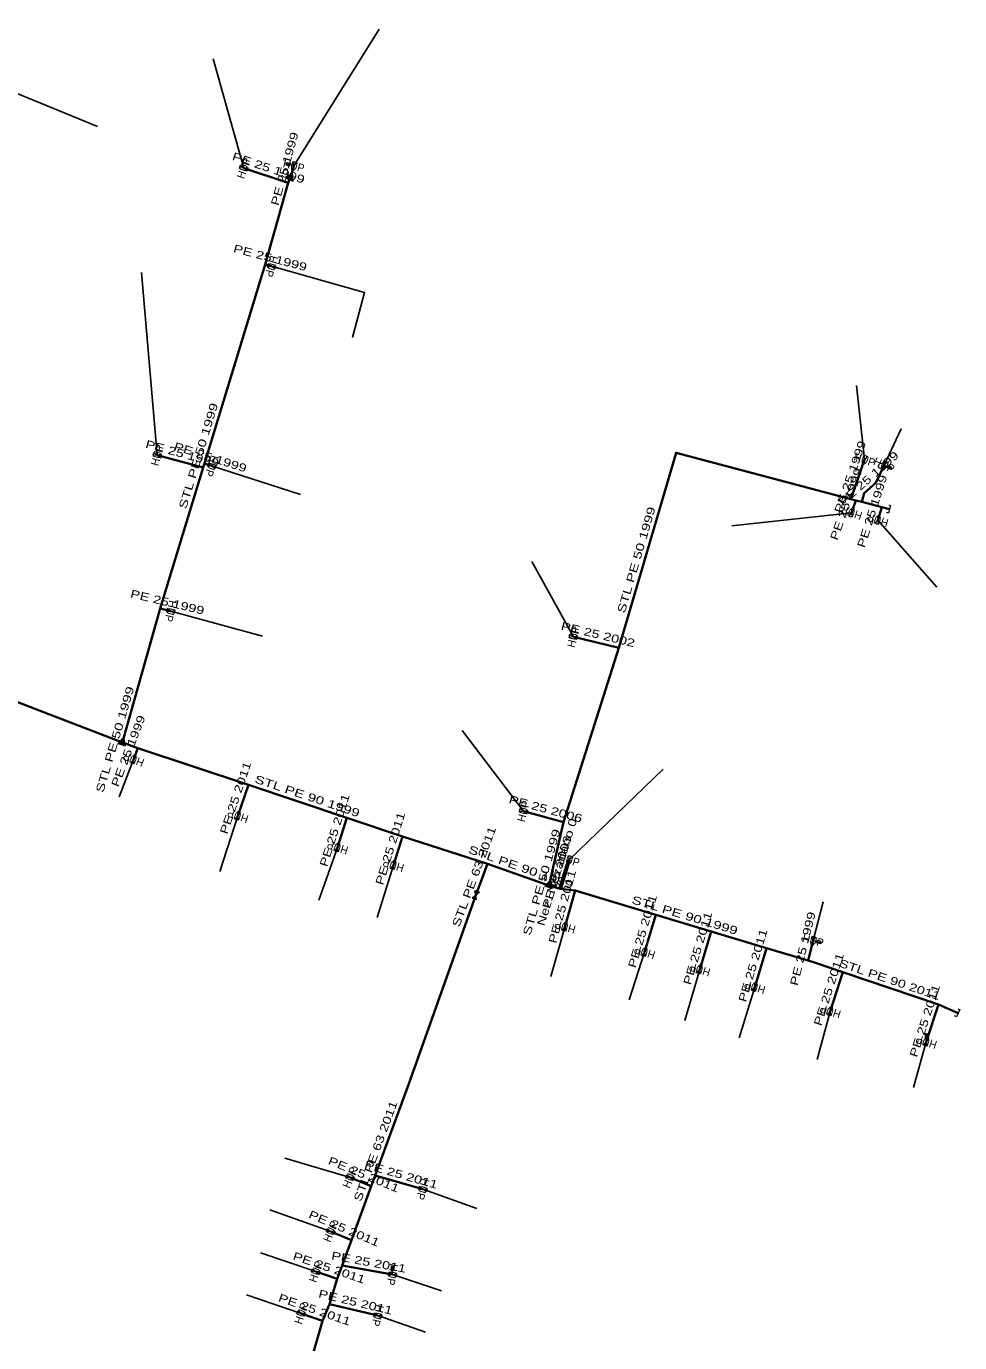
# Model space of a CAD drawing. Extents: x -737484 to -734496, y -1033882 to -1030666.
# Drawn here: x -735623.1 to -735506.5, y -1032392.5 to -1032228.1 of the extents above; entities that cross this region are included whole.
import ezdxf
from ezdxf.enums import TextEntityAlignment as Align

# ---------------------------------------------------------------- set-up
doc = ezdxf.new("R2010")
doc.units = 0
doc.header["$LTSCALE"] = 0.4
for name, color, linetype, lineweight in [('1', 7, 'Continuous', 13), ('18', 7, 'Continuous', 60), ('22', 7, 'Continuous', 25), ('5', 7, 'Continuous', 35), ('7', 7, 'Continuous', 35)]:
    doc.layers.add(name, color=color, linetype=linetype, lineweight=lineweight)
doc.layers.add('2', color=7, linetype='Continuous')

msp = doc.modelspace()

# ---------------------------------------------------------------- linework, layer by layer
at = {"layer": '1'}
for p, q in [((-735590.233, -1032245.266), (-735590.572, -1032245.176)), ((-735589.698, -1032245.488), (-735590.18, -1032245.358)), ((-735515.939, -1032282.879), (-735515.485, -1032283.09)), ((-735515.449, -1032283.189), (-735515.132, -1032283.337)), ((-735524.819, -1032342.259), (-735524.336, -1032342.388)), ((-735524.283, -1032342.48), (-735523.944, -1032342.57)), ((-735510.668, -1032354.926), (-735510.668, -1032354.426)), ((-735510.593, -1032354.351), (-735510.593, -1032354.001)), ((-735577.38, -1032383.98), (-735577.38, -1032383.48)), ((-735577.305, -1032383.405), (-735577.305, -1032383.055))]:
    msp.add_line(p, q, dxfattribs=at)
for points in [[(-735596.485, -1032245.785), (-735596.355, -1032245.407), (-735595.54, -1032246.11), (-735595.41, -1032245.732)], [(-735590.663, -1032245.229), (-735590.702, -1032245.374), (-735590.219, -1032245.503), (-735590.18, -1032245.358)], [(-735590.663, -1032245.229), (-735590.625, -1032245.084), (-735590.142, -1032245.213), (-735590.18, -1032245.358)], [(-735590.617, -1032245.203), (-735590.598, -1032245.13), (-735590.187, -1032245.24), (-735590.207, -1032245.313)], [(-735589.76, -1032244.952), (-735589.374, -1032245.055), (-735590.019, -1032245.918), (-735589.633, -1032246.021)], [(-735590.695, -1032247.047), (-735589.762, -1032247.405), (-735589.87, -1032246.293)], [(-735589.877, -1032247.254), (-735589.951, -1032246.502), (-735590.508, -1032247.012)], [(-735590.031, -1032246.71), (-735590.321, -1032246.977), (-735589.992, -1032247.103)], [(-735591.965, -1032257.975), (-735592.068, -1032258.361), (-735592.931, -1032257.716), (-735593.034, -1032258.102)], [(-735607.284, -1032281.682), (-735607.181, -1032281.296), (-735606.318, -1032281.941), (-735606.215, -1032281.555)], [(-735518.403, -1032281.648), (-735518.025, -1032281.778), (-735518.728, -1032282.593), (-735518.35, -1032282.723)], [(-735515.908, -1032282.339), (-735515.546, -1032282.508), (-735516.331, -1032283.245), (-735515.969, -1032283.414)], [(-735599.42, -1032282.944), (-735599.544, -1032283.324), (-735600.371, -1032282.635), (-735600.495, -1032283.015)], [(-735515.032, -1032283.301), (-735515.096, -1032283.437), (-735515.549, -1032283.226), (-735515.485, -1032283.09)], [(-735515.082, -1032283.319), (-735515.114, -1032283.387), (-735515.499, -1032283.207), (-735515.467, -1032283.139)], [(-735515.032, -1032283.301), (-735514.969, -1032283.165), (-735515.422, -1032282.954), (-735515.485, -1032283.09)], [(-735519.98, -1032289.365), (-735520.358, -1032289.235), (-735519.655, -1032288.42), (-735520.033, -1032288.29)], [(-735516.692, -1032290.274), (-735517.072, -1032290.15), (-735516.383, -1032289.323), (-735516.763, -1032289.199)], [(-735604.537, -1032301.027), (-735604.627, -1032301.417), (-735605.512, -1032300.802), (-735605.602, -1032301.192)], [(-735555.287, -1032304.386), (-735555.19, -1032303.997), (-735554.317, -1032304.628), (-735554.22, -1032304.239)], [(-735611.666, -1032317.662), (-735610.705, -1032317.938), (-735610.91, -1032316.839)], [(-735610.833, -1032317.797), (-735610.971, -1032317.054), (-735611.483, -1032317.611)], [(-735611.033, -1032317.269), (-735611.299, -1032317.559), (-735610.96, -1032317.657)], [(-735609.71, -1032320.186), (-735610.083, -1032320.043), (-735609.352, -1032319.252), (-735609.725, -1032319.109)], [(-735596.663, -1032327.237), (-735597.041, -1032327.107), (-735596.338, -1032326.292), (-735596.716, -1032326.162)], [(-735561.514, -1032326.163), (-735561.411, -1032325.777), (-735560.548, -1032326.422), (-735560.445, -1032326.036)], [(-735584.194, -1032331.177), (-735584.574, -1032331.053), (-735583.885, -1032330.226), (-735584.265, -1032330.102)], [(-735555.344, -1032331.653), (-735554.961, -1032331.77), (-735555.636, -1032332.609), (-735555.253, -1032332.726)], [(-735577.204, -1032333.396), (-735577.587, -1032333.279), (-735576.912, -1032332.44), (-735577.295, -1032332.323)], [(-735558.348, -1032335.452), (-735557.387, -1032335.728), (-735557.592, -1032334.629)], [(-735557.515, -1032335.587), (-735557.653, -1032334.844), (-735558.165, -1032335.401)], [(-735567.07, -1032336.007), (-735566.507, -1032336.212), (-735567.412, -1032336.947), (-735566.849, -1032337.152)], [(-735557.715, -1032335.059), (-735557.981, -1032335.349), (-735557.642, -1032335.447)], [(-735555.765, -1032341.105), (-735556.15, -1032340.995), (-735555.489, -1032340.144), (-735555.874, -1032340.034)], [(-735545.824, -1032344.266), (-735546.207, -1032344.149), (-735545.532, -1032343.31), (-735545.915, -1032343.193)], [(-735524.88, -1032341.724), (-735524.494, -1032341.827), (-735525.139, -1032342.69), (-735524.753, -1032342.793)], [(-735523.853, -1032342.517), (-735523.891, -1032342.662), (-735524.374, -1032342.533), (-735524.336, -1032342.388)], [(-735523.853, -1032342.517), (-735523.814, -1032342.372), (-735524.297, -1032342.243), (-735524.336, -1032342.388)], [(-735523.899, -1032342.543), (-735523.918, -1032342.616), (-735524.329, -1032342.506), (-735524.309, -1032342.433)], [(-735538.934, -1032346.426), (-735539.317, -1032346.309), (-735538.642, -1032345.47), (-735539.025, -1032345.353)], [(-735532.064, -1032348.626), (-735532.447, -1032348.509), (-735531.772, -1032347.67), (-735532.155, -1032347.553)], [(-735522.634, -1032351.647), (-735523.014, -1032351.523), (-735522.325, -1032350.696), (-735522.705, -1032350.572)], [(-735510.632, -1032355.463), (-735511.012, -1032355.339), (-735510.323, -1032354.512), (-735510.703, -1032354.388)], [(-735510.668, -1032353.926), (-735510.818, -1032353.926), (-735510.818, -1032354.426), (-735510.668, -1032354.426)], [(-735510.668, -1032353.926), (-735510.518, -1032353.926), (-735510.518, -1032354.426), (-735510.668, -1032354.426)], [(-735510.631, -1032353.964), (-735510.556, -1032353.964), (-735510.556, -1032354.389), (-735510.631, -1032354.389)], [(-735583.198, -1032371.848), (-735583.042, -1032371.48), (-735582.277, -1032372.239), (-735582.121, -1032371.871)], [(-735573.044, -1032373.265), (-735573.154, -1032373.65), (-735574.005, -1032372.989), (-735574.115, -1032373.374)], [(-735585.618, -1032378.588), (-735585.462, -1032378.22), (-735584.697, -1032378.979), (-735584.541, -1032378.611)], [(-735587.467, -1032383.646), (-735587.337, -1032383.268), (-735586.522, -1032383.971), (-735586.392, -1032383.593)], [(-735576.852, -1032383.869), (-735576.922, -1032384.263), (-735577.837, -1032383.696), (-735577.907, -1032384.09)], [(-735577.38, -1032382.98), (-735577.53, -1032382.98), (-735577.53, -1032383.48), (-735577.38, -1032383.48)], [(-735577.38, -1032382.98), (-735577.23, -1032382.98), (-735577.23, -1032383.48), (-735577.38, -1032383.48)], [(-735577.343, -1032383.018), (-735577.268, -1032383.018), (-735577.268, -1032383.443), (-735577.343, -1032383.443)], [(-735589.297, -1032388.866), (-735589.167, -1032388.488), (-735588.352, -1032389.191), (-735588.222, -1032388.813)], [(-735578.677, -1032389.027), (-735578.767, -1032389.417), (-735579.652, -1032388.802), (-735579.742, -1032389.192)]]:
    msp.add_lwpolyline(points, close=True, dxfattribs=at)
for points in [[(-735515.362, -1032287.84), (-735515.12, -1032287.905), (-735515.379, -1032288.87), (-735515.62, -1032288.806)], [(-735506.725, -1032350.771), (-735506.496, -1032350.873), (-735506.903, -1032351.786), (-735507.131, -1032351.685)]]:
    msp.add_lwpolyline(points, dxfattribs=at)
at = {"layer": '18'}
msp.add_line((-735556.419, -1032335.819), (-735555.299, -1032332.189), dxfattribs=at)
at = {"layer": '22'}
for p, q in [((-735644.858, -1032228.06), (-735614.219, -1032240.563)), ((-735589.697, -1032245.487), (-735579.035, -1032228.418)), ((-735595.948, -1032245.759), (-735599.755, -1032232.102)), ((-735606.75, -1032281.619), (-735608.733, -1032258.806)), ((-735518.377, -1032282.186), (-735519.381, -1032272.944)), ((-735515.939, -1032282.877), (-735513.794, -1032278.36)), ((-735599.958, -1032282.98), (-735588.867, -1032286.539)), ((-735520.007, -1032288.828), (-735534.959, -1032290.442)), ((-735516.728, -1032289.737), (-735509.352, -1032298.124)), ((-735554.754, -1032304.313), (-735559.972, -1032294.894)), ((-735605.07, -1032301.11), (-735593.614, -1032304.237)), ((-735560.98, -1032326.1), (-735568.665, -1032316.003)), ((-735609.718, -1032319.648), (-735611.52, -1032324.312)), ((-735555.299, -1032332.19), (-735543.55, -1032320.841)), ((-735596.69, -1032326.7), (-735598.923, -1032333.642)), ((-735584.23, -1032330.64), (-735586.553, -1032337.214)), ((-735577.25, -1032332.86), (-735579.277, -1032339.397)), ((-735524.817, -1032342.259), (-735523.548, -1032337.423)), ((-735555.82, -1032340.57), (-735557.582, -1032346.739)), ((-735545.87, -1032343.73), (-735547.792, -1032349.649)), ((-735538.98, -1032345.89), (-735540.847, -1032352.229)), ((-735532.11, -1032348.09), (-735534.034, -1032354.412)), ((-735522.67, -1032351.11), (-735524.31, -1032357.124)), ((-735510.668, -1032354.926), (-735512.272, -1032360.63)), ((-735582.66, -1032371.86), (-735590.822, -1032369.431)), ((-735573.58, -1032373.32), (-735566.811, -1032375.715)), ((-735585.08, -1032378.6), (-735592.674, -1032375.914)), ((-735586.93, -1032383.62), (-735593.864, -1032381.271)), ((-735577.38, -1032383.98), (-735571.242, -1032386.034)), ((-735588.76, -1032388.84), (-735595.584, -1032386.497)), ((-735579.21, -1032389.11), (-735573.227, -1032391.193))]:
    msp.add_line(p, q, dxfattribs=at)
msp.add_lwpolyline([(-735592.5, -1032258.039), (-735580.839, -1032261.31), (-735582.344, -1032266.917)], dxfattribs=at)
at = {"layer": '5'}
for p, q in [((-735611.11, -1032317.53), (-735611.048, -1032317.32)), ((-735565.51, -1032332.69), (-735566.96, -1032336.58))]:
    msp.add_line(p, q, dxfattribs=at)
for points in [[(-735611.048, -1032317.32), (-735606.37, -1032300.8), (-735601.03, -1032283.18), (-735600.87, -1032282.69), (-735593.29, -1032257.83), (-735590.38, -1032247.63), (-735590.05, -1032246.76)], [(-735557.73, -1032335.11), (-735555.99, -1032327.46), (-735549.081, -1032305.684), (-735541.92, -1032281.32), (-735520.09, -1032287.13), (-735519.47, -1032287.31), (-735518.72, -1032287.46), (-735516.22, -1032288.13), (-735515.25, -1032288.388)], [(-735670.47, -1032293.54), (-735669.395, -1032293.967), (-735668.01, -1032294.54), (-735637.23, -1032307.33), (-735632.99, -1032309.09), (-735611.11, -1032317.53)], [(-735611.11, -1032317.53), (-735609.17, -1032318.23), (-735595.37, -1032322.8), (-735583.05, -1032326.93), (-735576.12, -1032329.25), (-735565.51, -1032332.69)], [(-735565.51, -1032332.69), (-735557.81, -1032335.39), (-735557.73, -1032335.11)], [(-735566.96, -1032336.58), (-735575.32, -1032360.14), (-735577.82, -1032366.95), (-735579.54, -1032371.61), (-735580.01, -1032372.96), (-735582.5, -1032379.69), (-735583.64, -1032382.84), (-735584.28, -1032384.53), (-735585.22, -1032387.68), (-735586.09, -1032389.77), (-735587.74, -1032395.43), (-735587.77, -1032398.44), (-735587.309, -1032401.646)], [(-735557.81, -1032335.39), (-735556.42, -1032335.82), (-735554.55, -1032336), (-735544.47, -1032339.05), (-735537.55, -1032341.13), (-735530.64, -1032343.21), (-735525.438, -1032344.771), (-735524.51, -1032345.05)], [(-735524.51, -1032345.05), (-735521.11, -1032346.21), (-735509.14, -1032350.25), (-735506.7, -1032351.33)]]:
    msp.add_lwpolyline(points, dxfattribs=at)
at = {"layer": '7'}
for p, q in [((-735590.38, -1032247.63), (-735595.948, -1032245.759)), ((-735590.05, -1032246.76), (-735589.697, -1032245.487)), ((-735593.29, -1032257.83), (-735592.5, -1032258.039)), ((-735601.03, -1032283.18), (-735606.75, -1032281.619)), ((-735520.09, -1032287.13), (-735518.377, -1032282.186)), ((-735600.87, -1032282.69), (-735599.958, -1032282.98)), ((-735519.47, -1032287.31), (-735520.007, -1032288.828)), ((-735516.22, -1032288.13), (-735516.728, -1032289.737)), ((-735606.37, -1032300.8), (-735605.07, -1032301.11)), ((-735549.081, -1032305.684), (-735554.754, -1032304.313)), ((-735609.17, -1032318.23), (-735609.718, -1032319.648)), ((-735595.37, -1032322.8), (-735596.69, -1032326.7)), ((-735555.99, -1032327.46), (-735560.98, -1032326.1)), ((-735583.05, -1032326.93), (-735584.23, -1032330.64)), ((-735576.12, -1032329.25), (-735577.25, -1032332.86)), ((-735556.42, -1032335.82), (-735555.299, -1032332.19)), ((-735554.55, -1032336), (-735555.82, -1032340.57)), ((-735544.47, -1032339.05), (-735545.87, -1032343.73)), ((-735537.55, -1032341.13), (-735538.98, -1032345.89)), ((-735530.64, -1032343.21), (-735532.11, -1032348.09)), ((-735525.438, -1032344.771), (-735524.817, -1032342.259)), ((-735521.11, -1032346.21), (-735522.67, -1032351.11)), ((-735509.14, -1032350.25), (-735510.668, -1032354.926)), ((-735580.01, -1032372.96), (-735582.66, -1032371.86)), ((-735579.54, -1032371.61), (-735573.58, -1032373.32)), ((-735582.5, -1032379.69), (-735585.08, -1032378.6)), ((-735584.28, -1032384.53), (-735586.93, -1032383.62)), ((-735583.64, -1032382.84), (-735577.38, -1032383.98)), ((-735586.09, -1032389.77), (-735588.76, -1032388.84)), ((-735585.22, -1032387.68), (-735579.21, -1032389.11))]:
    msp.add_line(p, q, dxfattribs=at)
msp.add_lwpolyline([(-735518.72, -1032287.46), (-735518.44, -1032286.37), (-735516.99, -1032285.09), (-735515.939, -1032282.877)], dxfattribs=at)

# ---------------------------------------------------------------- texts
at = {"layer": '18', "width": 1.35}
msp.add_text('Nez. Nezadáno 0', height=1, rotation=72.853, dxfattribs=at).set_placement((-735556.3359, -1032333.8564), align=Align.CENTER)
at = {"layer": '2', "width": 0.95}
for rotation, p in [(71, (-735595.475, -1032245.9213)), (345, (-735589.8259, -1032245.9693)), (255, (-735592.9823, -1032257.9091)), (75, (-735606.2667, -1032281.7479)), (252, (-735600.433, -1032282.825)), (341, (-735518.5393, -1032282.658)), (335, (-735516.1498, -1032283.3296)), (161, (-735519.8437, -1032288.355)), (162, (-735516.573, -1032289.261)), (257, (-735605.5565, -1032300.997)), (76, (-735554.268, -1032304.4335)), (159, (-735609.5383, -1032319.1807)), (75, (-735560.4967, -1032326.2289)), (161, (-735596.5267, -1032326.227)), (162, (-735584.075, -1032330.164)), (343, (-735555.4447, -1032332.6678)), (163, (-735577.1033, -1032332.3812)), (164, (-735555.6817, -1032340.0892)), (345, (-735524.9459, -1032342.7413)), (163, (-735545.7233, -1032343.2512)), (163, (-735538.8333, -1032345.4112)), (163, (-735531.9633, -1032347.6112)), (162, (-735522.515, -1032350.634)), (162, (-735510.513, -1032354.45)), (67, (-735582.1997, -1032372.0549)), (254, (-735574.0598, -1032373.1817)), (67, (-735584.6197, -1032378.7949)), (71, (-735586.457, -1032383.7823)), (260, (-735577.8724, -1032383.8927)), (71, (-735588.287, -1032389.0023)), (257, (-735579.6965, -1032388.997))]:
    msp.add_text('HUP', height=1, rotation=rotation, dxfattribs=at).set_placement(p, align=Align.CENTER)
at = {"layer": '5'}
for s, rotation, width, p in [('STL PE 50 1999', 73.043, 1.4, (-735601.1387, -1032281.8588)), ('STL PE 50 1999', 73.621, 1.4, (-735546.4162, -1032294.847)), ('STL PE 50 1999', 73.551, 1.4, (-735611.5584, -1032317.2826)), ('STL PE 90 1999', 341.467, 1.4, (-735588.1679, -1032324.6859)), ('STL PE 63 2011', 69.557, 1.35, (-735566.7027, -1032334.4596)), ('STL PE 50 1999', 74.055, 1.4, (-735558.2505, -1032335.1119)), ('STL PE 90 1999', 340.677, 1.4, (-735561.4939, -1032333.5675)), ('STL PE 90 1999', 343.27, 1.4, (-735540.9849, -1032339.5746)), ('STL PE 90 2011', 341.35, 1.35, (-735515.4024, -1032347.6077)), ('STL PE 63 2011', 69.741, 1.35, (-735579.0109, -1032368.7331))]:
    msp.add_text(s, height=1, rotation=rotation, dxfattribs=dict(at, width=width)).set_placement(p, align=Align.CENTER)
at = {"layer": '7', "width": 1.35}
for s, rotation, p in [('PE 25 1999', 74.501, (-735590.3547, -1032245.9896)), ('PE 25 1999', 341.426, (-735593.0043, -1032246.2195)), ('PE 25 1999', 345.181, (-735592.7669, -1032257.4503)), ('PE 25 1999', 344.736, (-735603.7581, -1032281.9165)), ('PE 25 1999', 342.36, (-735600.262, -1032282.3581)), ('PE 25 1999', 70.89, (-735519.706, -1032284.4937)), ('PE 25 1999', 41.437, (-735517.5494, -1032284.9162)), ('PE 25 1999', 70.519, (-735520.2095, -1032287.9018)), ('PE 25 1999', 72.457, (-735516.9505, -1032288.7822)), ('PE 25 1999', 346.588, (-735605.604, -1032300.4681)), ('PE 25 2002', 346.414, (-735551.7995, -1032304.5123)), ('PE 25 1999', 68.87, (-735609.9099, -1032318.7582)), ('PE 25 2011', 71.301, (-735596.5029, -1032324.5893)), ('PE 25 2011', 72.356, (-735584.1155, -1032328.6325)), ('PE 25 2006', 344.755, (-735558.353, -1032326.2969)), ('PE 25 2011', 72.619, (-735577.1622, -1032330.9054)), ('PE 25 2003', 72.839, (-735556.3371, -1032333.857)), ('PE 25 2011', 74.469, (-735555.6662, -1032338.1509)), ('PE 25 2011', 73.346, (-735545.6483, -1032341.2463)), ('PE 25 2011', 73.279, (-735538.7431, -1032343.3654)), ('PE 25 1999', 76.114, (-735525.6124, -1032343.3945)), ('PE 25 2011', 73.236, (-735531.8537, -1032345.5052)), ('PE 25 2011', 72.34, (-735522.3662, -1032348.5077)), ('PE 25 2011', 71.904, (-735510.3792, -1032352.4323)), ('PE 25 2011', 337.457, (-735581.1432, -1032371.9481)), ('PE 25 2011', 343.991, (-735576.4214, -1032371.9837)), ('PE 25 2011', 337.097, (-735583.5946, -1032378.6834)), ('PE 25 2011', 341.048, (-735585.4424, -1032383.6018)), ('PE 25 2011', 349.679, (-735580.4201, -1032382.918)), ('PE 25 2011', 346.616, (-735582.0987, -1032387.9077)), ('PE 25 2011', 340.796, (-735587.26, -1032388.8324))]:
    msp.add_text(s, height=1, rotation=rotation, dxfattribs=at).set_placement(p, align=Align.CENTER)

doc.saveas('drawing.dxf')
